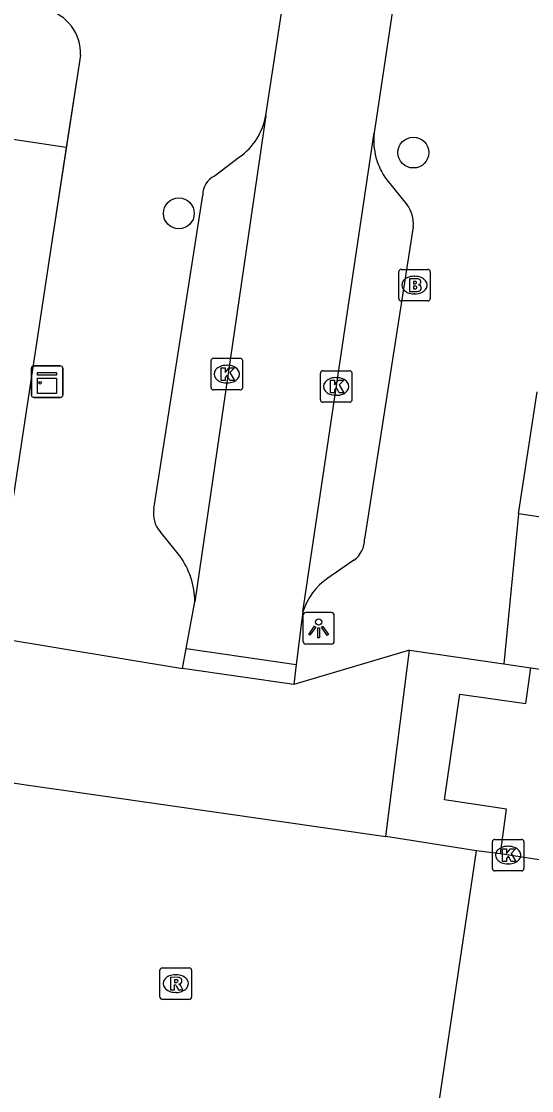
# Model space of a CAD drawing. Extents: x 163010 to 163853, y 382793 to 383982.
# Drawn here: x 163567.78 to 163583.96, y 383417.14 to 383451.04 of the extents above; entities that cross this region are included whole.
import ezdxf

# ---------------------------------------------------------------- set-up
doc = ezdxf.new("R2010")
doc.units = 0
for name, color, linetype in [('IMGEO_Boom', 7, 'Continuous'), ('IMGEO_Brandkraan', 7, 'Continuous'), ('IMGEO_Groenvoorziening', 7, 'Continuous'), ('IMGEO_Kast', 7, 'Continuous'), ('IMGEO_Kolk', 7, 'Continuous'), ('IMGEO_Lichtpunt', 7, 'Continuous'), ('IMGEO_Muur', 7, 'Continuous'), ('IMGEO_Pand', 7, 'Continuous'), ('IMGEO_Rijbaan_lokaal_gesloten', 7, 'Continuous'), ('IMGEO_Rijbaan_lokaal_open', 7, 'Continuous'), ('IMGEO_Rioolput', 7, 'Continuous'), ('IMGEO_Voetpad_open', 7, 'Continuous')]:
    doc.layers.add(name, color=color, linetype=linetype)

msp = doc.modelspace()

# ---------------------------------------------------------------- linework, layer by layer
at = {"layer": 'IMGEO_Boom'}
for centre in [(163580.211, 383446.879), (163572.775, 383444.952)]:
    msp.add_circle(centre, 0.489, dxfattribs=at)
at = {"layer": 'IMGEO_Brandkraan'}
for p, q in [((163579.82, 383443.177), (163580.672, 383443.177)), ((163579.745, 383442.251), (163579.745, 383443.103)), ((163580.233, 383442.957), (163580.258, 383442.957)), ((163580.746, 383443.103), (163580.746, 383442.251)), ((163580.672, 383442.177), (163579.82, 383442.177)), ((163580.256, 383442.397), (163580.231, 383442.397))]:
    msp.add_line(p, q, dxfattribs=at)
for points in [[(163579.82, 383443.177), (163580.672, 383443.177)], [(163579.745, 383442.251), (163579.745, 383443.103)], [(163580.093, 383442.877), (163580.093, 383442.477), (163580.306, 383442.477)], [(163580.324, 383442.877), (163580.093, 383442.877)], [(163580.746, 383443.103), (163580.746, 383442.251)], [(163580.272, 383442.796), (163580.218, 383442.796), (163580.218, 383442.72)], [(163580.218, 383442.72), (163580.271, 383442.72)], [(163580.28, 383442.644), (163580.218, 383442.644), (163580.218, 383442.563)], [(163580.218, 383442.563), (163580.28, 383442.563)], [(163580.672, 383442.177), (163579.82, 383442.177)]]:
    msp.add_lwpolyline(points, dxfattribs=at)
for centre, radius, start, end in [((163579.822, 383443.101), 0.0765, 91.552, 178.448), ((163579.822, 383443.101), 0.0765, 91.552, 178.448), ((163580.67, 383443.101), 0.0765, 1.552, 88.448), ((163580.67, 383443.101), 0.0765, 1.552, 88.448), ((163580.328, 383442.732), 0.145, 59.4692, 91.5367), ((163580.353, 383442.779), 0.0922, 285.5137, 58.1501), ((163580.273, 383442.758), 0.0379, 267.8285, 90.9355), ((163580.281, 383442.603), 0.0404, 269.8759, 90.5077), ((163580.312, 383442.728), 0.251, 268.6676, 293.5347), ((163580.358, 383442.587), 0.105, 301.3115, 78.989), ((163579.822, 383442.253), 0.0765, 181.552, 268.448), ((163579.822, 383442.253), 0.0765, 181.552, 268.448), ((163580.67, 383442.253), 0.0765, 271.552, 358.448), ((163580.67, 383442.253), 0.0765, 271.552, 358.448)]:
    msp.add_arc(centre, radius, start, end, dxfattribs=at)
for centre, major_axis, ratio, start_param, end_param in [((163580.232, 383442.677), (-0.387, 0.002), 0.722429, 4.712389, 7.853982), ((163580.257, 383442.677), (-0.39, 0.002), 0.717154, 1.570796, 4.712389)]:
    msp.add_ellipse(centre, major_axis=major_axis, ratio=ratio, start_param=start_param, end_param=end_param, dxfattribs=at)
at = {"layer": 'IMGEO_Groenvoorziening'}
msp.add_lwpolyline([(163582.97, 383424.641), (163583.166, 383426.066), (163581.193, 383426.354), (163581.683, 383429.713), (163583.771, 383429.409), (163583.936, 383430.542)], dxfattribs=at)
at = {"layer": 'IMGEO_Kast'}
for p, q in [((163568.1, 383439.19), (163568.1, 383440.031)), ((163568.1, 383440.031), (163568.1, 383439.19)), ((163568.175, 383440.115), (163569.016, 383440.115)), ((163569.016, 383440.115), (163568.175, 383440.115)), ((163569.1, 383440.04), (163569.1, 383439.199)), ((163569.1, 383439.199), (163569.1, 383440.04)), ((163569.025, 383439.115), (163568.184, 383439.115)), ((163568.184, 383439.115), (163569.025, 383439.115))]:
    msp.add_line(p, q, dxfattribs=at)
for points in [[(163568.295, 383439.905), (163568.895, 383439.905), (163568.895, 383439.82), (163568.295, 383439.82), (163568.295, 383439.905)], [(163568.295, 383439.73), (163568.895, 383439.73), (163568.895, 383439.241), (163568.295, 383439.241), (163568.295, 383439.73)]]:
    msp.add_lwpolyline(points, dxfattribs=at)
msp.add_circle((163568.379, 383439.579), 0.0377, dxfattribs=at)
for centre, start, end in [((163568.178, 383440.037), 92.4484, 184.2845), ((163568.178, 383440.037), 92.4484, 184.2845), ((163569.022, 383440.037), 2.4484, 94.2845), ((163569.022, 383440.037), 2.4484, 94.2845), ((163568.178, 383439.193), 182.4484, 274.2845), ((163568.178, 383439.193), 182.4484, 274.2845), ((163569.022, 383439.193), 272.4484, 4.2845), ((163569.022, 383439.193), 272.4484, 4.2845)]:
    msp.add_arc(centre, 0.0779, start, end, dxfattribs=at)
at = {"layer": 'IMGEO_Kolk'}
for p, q in [((163573.798, 383439.43), (163573.798, 383440.282)), ((163573.873, 383440.356), (163574.725, 383440.356)), ((163574.286, 383440.136), (163574.311, 383440.136)), ((163574.799, 383440.282), (163574.799, 383439.43)), ((163577.264, 383439.037), (163577.264, 383439.889)), ((163577.339, 383439.963), (163578.191, 383439.963)), ((163578.265, 383439.889), (163578.265, 383439.037)), ((163574.309, 383439.576), (163574.284, 383439.576)), ((163577.752, 383439.743), (163577.777, 383439.743)), ((163574.725, 383439.356), (163573.873, 383439.356)), ((163577.775, 383439.183), (163577.75, 383439.183)), ((163578.191, 383438.963), (163577.339, 383438.963)), ((163582.715, 383424.179), (163582.715, 383425.031)), ((163582.79, 383425.105), (163583.642, 383425.105)), ((163583.203, 383424.885), (163583.228, 383424.885)), ((163583.716, 383425.031), (163583.716, 383424.179)), ((163583.226, 383424.325), (163583.201, 383424.325)), ((163583.642, 383424.105), (163582.79, 383424.105))]:
    msp.add_line(p, q, dxfattribs=at)
for points in [[(163573.798, 383439.43), (163573.798, 383440.282)], [(163573.873, 383440.356), (163574.725, 383440.356)], [(163574.799, 383440.282), (163574.799, 383439.43)], [(163574.119, 383440.056), (163574.242, 383440.056), (163574.242, 383439.905), (163574.372, 383440.056), (163574.536, 383440.056), (163574.39, 383439.905), (163574.543, 383439.656), (163574.391, 383439.656), (163574.306, 383439.82), (163574.242, 383439.753), (163574.242, 383439.656), (163574.119, 383439.656), (163574.119, 383440.056)], [(163577.264, 383439.037), (163577.264, 383439.889)], [(163577.339, 383439.963), (163578.191, 383439.963)], [(163578.265, 383439.889), (163578.265, 383439.037)], [(163577.585, 383439.663), (163577.708, 383439.663), (163577.708, 383439.512), (163577.838, 383439.663), (163578.002, 383439.663), (163577.856, 383439.512), (163578.009, 383439.263), (163577.857, 383439.263), (163577.772, 383439.427), (163577.708, 383439.36), (163577.708, 383439.263), (163577.585, 383439.263), (163577.585, 383439.663)], [(163574.725, 383439.356), (163573.873, 383439.356)], [(163578.191, 383438.963), (163577.339, 383438.963)], [(163582.715, 383424.179), (163582.715, 383425.031)], [(163582.79, 383425.105), (163583.642, 383425.105)], [(163583.716, 383425.031), (163583.716, 383424.179)], [(163583.036, 383424.805), (163583.159, 383424.805), (163583.159, 383424.654), (163583.289, 383424.805), (163583.453, 383424.805), (163583.307, 383424.654), (163583.46, 383424.405), (163583.308, 383424.405), (163583.223, 383424.569), (163583.159, 383424.502), (163583.159, 383424.405), (163583.036, 383424.405), (163583.036, 383424.805)], [(163583.642, 383424.105), (163582.79, 383424.105)]]:
    msp.add_lwpolyline(points, dxfattribs=at)
for centre, start, end in [((163573.875, 383440.28), 91.552, 178.448), ((163573.875, 383440.28), 91.552, 178.448), ((163574.723, 383440.28), 1.552, 88.448), ((163574.723, 383440.28), 1.552, 88.448), ((163577.341, 383439.887), 91.552, 178.448), ((163577.341, 383439.887), 91.552, 178.448), ((163578.189, 383439.887), 1.552, 88.448), ((163578.189, 383439.887), 1.552, 88.448), ((163573.875, 383439.432), 181.552, 268.448), ((163573.875, 383439.432), 181.552, 268.448), ((163574.723, 383439.432), 271.552, 358.448), ((163574.723, 383439.432), 271.552, 358.448), ((163577.341, 383439.039), 181.552, 268.448), ((163577.341, 383439.039), 181.552, 268.448), ((163578.189, 383439.039), 271.552, 358.448), ((163578.189, 383439.039), 271.552, 358.448), ((163582.792, 383425.029), 91.552, 178.448), ((163582.792, 383425.029), 91.552, 178.448), ((163583.64, 383425.029), 1.552, 88.448), ((163583.64, 383425.029), 1.552, 88.448), ((163582.792, 383424.181), 181.552, 268.448), ((163582.792, 383424.181), 181.552, 268.448), ((163583.64, 383424.181), 271.552, 358.448), ((163583.64, 383424.181), 271.552, 358.448)]:
    msp.add_arc(centre, 0.0765, start, end, dxfattribs=at)
for centre, major_axis, ratio, start_param, end_param in [((163574.285, 383439.856), (-0.387, 0.002), 0.722429, 4.712389, 7.853982), ((163574.31, 383439.856), (-0.39, 0.002), 0.717154, 1.570796, 4.712389), ((163577.751, 383439.463), (-0.387, 0.002), 0.722429, 4.712389, 7.853982), ((163577.776, 383439.463), (-0.39, 0.002), 0.717154, 1.570796, 4.712389), ((163583.202, 383424.605), (-0.387, 0.002), 0.722429, 4.712389, 7.853982), ((163583.227, 383424.605), (-0.39, 0.002), 0.717154, 1.570796, 4.712389)]:
    msp.add_ellipse(centre, major_axis=major_axis, ratio=ratio, start_param=start_param, end_param=end_param, dxfattribs=at)
at = {"layer": 'IMGEO_Lichtpunt'}
for p, q in [((163576.707, 383432.2), (163576.707, 383431.393)), ((163576.707, 383432.2), (163576.707, 383431.393)), ((163577.609, 383432.295), (163576.801, 383432.295)), ((163577.609, 383432.295), (163576.801, 383432.295)), ((163577.703, 383431.393), (163577.703, 383432.2)), ((163577.703, 383431.393), (163577.703, 383432.2)), ((163576.801, 383431.299), (163577.609, 383431.299)), ((163576.801, 383431.299), (163577.609, 383431.299))]:
    msp.add_line(p, q, dxfattribs=at)
for points in [[(163577.081, 383431.864), (163577.12, 383431.836), (163576.932, 383431.574), (163576.894, 383431.601), (163577.081, 383431.864)], [(163577.183, 383431.816), (163577.23, 383431.816), (163577.23, 383431.494), (163577.183, 383431.494), (163577.183, 383431.816)], [(163577.293, 383431.836), (163577.331, 383431.863), (163577.518, 383431.601), (163577.479, 383431.573), (163577.293, 383431.836)]]:
    msp.add_lwpolyline(points, dxfattribs=at)
msp.add_circle((163577.206, 383431.998), 0.0994, dxfattribs=at)
for centre, start, end in [((163576.801, 383432.2), 90, 180), ((163576.801, 383432.2), 90, 180), ((163577.609, 383432.2), 0, 90), ((163577.609, 383432.2), 0, 90), ((163576.801, 383431.393), 180, 270), ((163576.801, 383431.393), 180, 270), ((163577.609, 383431.393), 270, 0), ((163577.609, 383431.393), 270, 360)]:
    msp.add_arc(centre, 0.0946, start, end, dxfattribs=at)
at = {"layer": 'IMGEO_Muur'}
msp.add_lwpolyline([(163569.661, 383449.963), (163568.687, 383443.635)], dxfattribs=at)
msp.add_arc((163568.209, 383450.011), 1.453, 358.098, 75.9681, dxfattribs=at)
at = {"layer": 'IMGEO_Pand'}
for points in [[(163569.202, 383447.035), (163563.641, 383447.877), (163563.126, 383444.477)], [(163569.202, 383447.035), (163568.687, 383443.635), (163567.468, 383435.59)]]:
    msp.add_lwpolyline(points, dxfattribs=at)
at = {"layer": 'IMGEO_Rijbaan_lokaal_gesloten'}
for points in [[(163582.97, 383424.641), (163582.212, 383424.746)], [(163599.84, 383422.123), (163590.531, 383423.478), (163582.97, 383424.641)]]:
    msp.add_lwpolyline(points, dxfattribs=at)
at = {"layer": 'IMGEO_Rijbaan_lokaal_open'}
for points in [[(163575.534, 383448.059), (163576.44, 383454.018)], [(163579.902, 383453.716), (163578.972, 383447.502)], [(163575.534, 383448.059), (163573.283, 383432.634)], [(163576.707, 383432.316), (163578.972, 383447.502)], [(163573.011, 383431.156), (163573.283, 383432.634)], [(163576.707, 383432.316), (163576.671, 383432.077), (163576.494, 383430.647)], [(163572.895, 383430.526), (163573.011, 383431.156)], [(163573.011, 383431.156), (163576.494, 383430.647)], [(163576.494, 383430.647), (163576.416, 383430.012)], [(163576.416, 383430.012), (163572.895, 383430.526)], [(163566.825, 383426.992), (163579.335, 383425.199)], [(163582.212, 383424.746), (163579.335, 383425.199)], [(163580.812, 383415.352), (163582.212, 383424.746)]]:
    msp.add_lwpolyline(points, dxfattribs=at)
at = {"layer": 'IMGEO_Rioolput'}
for p, q in [((163572.177, 383420.106), (163572.177, 383420.958)), ((163572.252, 383421.032), (163573.104, 383421.032)), ((163572.665, 383420.812), (163572.69, 383420.812)), ((163573.178, 383420.958), (163573.178, 383420.106)), ((163572.688, 383420.252), (163572.663, 383420.252)), ((163573.104, 383420.032), (163572.252, 383420.032))]:
    msp.add_line(p, q, dxfattribs=at)
for points in [[(163572.177, 383420.106), (163572.177, 383420.958)], [(163572.252, 383421.032), (163573.104, 383421.032)], [(163573.178, 383420.958), (163573.178, 383420.106)], [(163572.766, 383420.73), (163572.514, 383420.732), (163572.514, 383420.332)], [(163572.514, 383420.332), (163572.638, 383420.332), (163572.638, 383420.494), (163572.649, 383420.494)], [(163572.692, 383420.651), (163572.638, 383420.651), (163572.638, 383420.57)], [(163572.638, 383420.57), (163572.69, 383420.57)], [(163572.696, 383420.465), (163572.767, 383420.332), (163572.907, 383420.332), (163572.842, 383420.458)], [(163573.104, 383420.032), (163572.252, 383420.032)]]:
    msp.add_lwpolyline(points, dxfattribs=at)
for centre, radius, start, end in [((163572.254, 383420.956), 0.0765, 91.552, 178.448), ((163572.254, 383420.956), 0.0765, 91.552, 178.448), ((163573.102, 383420.956), 0.0765, 1.552, 88.448), ((163573.102, 383420.956), 0.0765, 1.552, 88.448), ((163572.648, 383420.441), 0.0533, 26.0293, 88.6989), ((163572.674, 383420.759), 0.19, 274.7715, 282.9687), ((163572.698, 383420.555), 0.0964, 77.0061, 93.1865), ((163572.712, 383420.612), 0.0378, 276.6634, 79.6772), ((163572.765, 383420.62), 0.109, 350.3612, 89.416), ((163572.763, 383420.62), 0.112, 277.5842, 350.9817), ((163572.747, 383420.405), 0.108, 29.5134, 73.7905), ((163572.254, 383420.108), 0.0765, 181.552, 268.448), ((163572.254, 383420.108), 0.0765, 181.552, 268.448), ((163573.102, 383420.108), 0.0765, 271.552, 358.448), ((163573.102, 383420.108), 0.0765, 271.552, 358.448)]:
    msp.add_arc(centre, radius, start, end, dxfattribs=at)
for centre, major_axis, ratio, start_param, end_param in [((163572.664, 383420.532), (-0.387, 0.002), 0.722429, 4.712389, 7.853982), ((163572.689, 383420.532), (-0.39, 0.002), 0.717154, 1.570796, 4.712389)]:
    msp.add_ellipse(centre, major_axis=major_axis, ratio=ratio, start_param=start_param, end_param=end_param, dxfattribs=at)
at = {"layer": 'IMGEO_Voetpad_open'}
for points in [[(163569.661, 383449.963), (163569.202, 383447.035)], [(163573.897, 383446.136), (163574.699, 383446.74)], [(163579.368, 383446.017), (163579.998, 383445.245)], [(163571.984, 383435.584), (163573.531, 383445.533)], [(163580.206, 383444.522), (163578.662, 383434.624)], [(163583.547, 383435.427), (163584.131, 383439.289)], [(163583.547, 383435.427), (163583.082, 383430.666)], [(163632.022, 383428.141), (163583.547, 383435.427)], [(163572.8, 383434.104), (163572.186, 383434.862)], [(163578.328, 383433.955), (163577.502, 383433.387)], [(163566.955, 383431.507), (163572.895, 383430.526)], [(163580.091, 383431.1), (163576.416, 383430.012)], [(163579.335, 383425.199), (163579.89, 383429.532), (163580.091, 383431.1)], [(163580.091, 383431.1), (163583.082, 383430.666)], [(163583.082, 383430.666), (163583.936, 383430.542)], [(163583.936, 383430.542), (163603.686, 383427.673), (163603.181, 383424.247), (163600.235, 383424.788), (163599.84, 383422.123)]]:
    msp.add_lwpolyline(points, dxfattribs=at)
for centre, radius, start, end in [((163568.209, 383450.011), 1.453, 358.098, 75.9681), ((163573.554, 383448.389), 2.007, 304.7778, 350.55), ((163581.015, 383447.252), 2.059, 173.0134, 216.8494), ((163574.228, 383445.522), 0.697, 118.3564, 179.131), ((163579.161, 383444.613), 1.049, 355.0317, 37.0683), ((163572.8, 383435.423), 0.832, 168.8359, 222.425), ((163577.845, 383434.614), 0.817, 306.2368, 0.7016), ((163570.697, 383432.599), 2.586, 0.783, 35.5951), ((163578.682, 383431.68), 2.075, 124.6644, 162.1628)]:
    msp.add_arc(centre, radius, start, end, dxfattribs=at)

doc.saveas('drawing.dxf')
